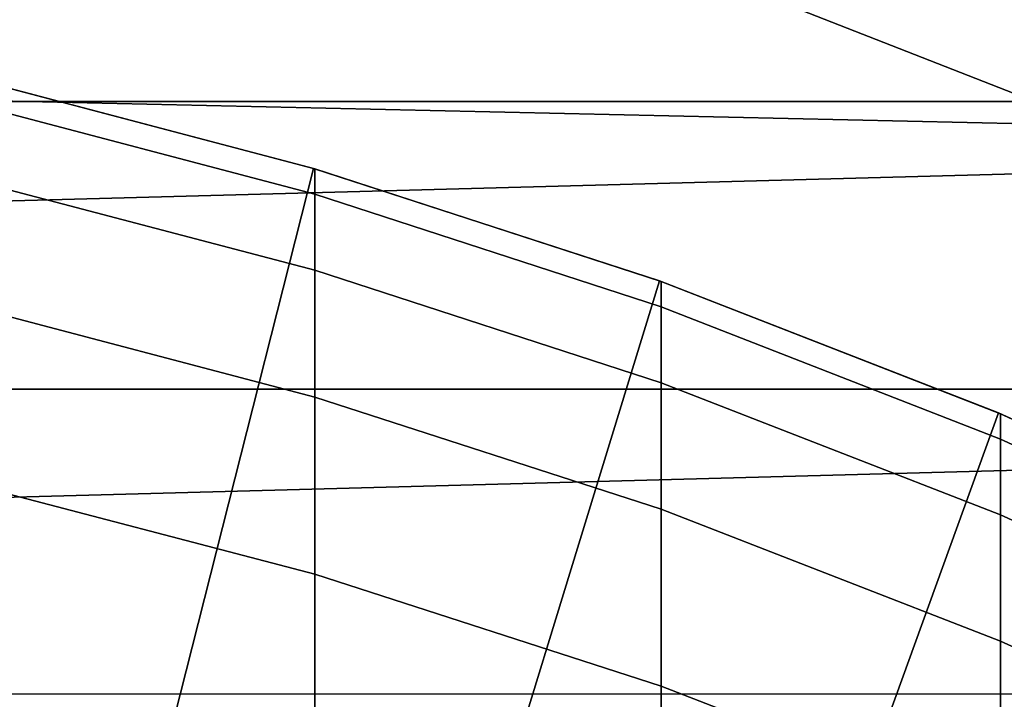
# Model space of a CAD drawing. Header units: metres. Extents: x -28 to 70, y -218 to 28.
# Tile 368 of 463: x 2.47 to 4.1, y 9.2 to 10.32. Entities that reach past the tile are written whole.
import ezdxf

# ---------------------------------------------------------------- set-up
doc = ezdxf.new("R2010")
doc.units = ezdxf.units.M
doc.layers.add('solid_10_261_432_XXX', color=7, linetype='CONTINUOUS')

msp = doc.modelspace()

# ---------------------------------------------------------------- linework, layer by layer
at = {"layer": 'solid_10_261_432_XXX'}
for points in [[(-24.776649, 11.93179, -5), (25.28702, 10.80817, -5), (25.74646, 9.662806, -5), (-25.28702, 10.80817, -5)], [(3.724051, 10.350431, 209.25), (4.287411, 10.130059, 209.25), (4.293517, 10.991165, 209.25), (3.682033, 11.210826, 209.25)], [(-25.28702, 10.80817, -5), (25.74646, 9.662806, -5), (26.154049, 8.497979, -5), (-25.74646, 9.662806, -5)], [(7.993875, 10.62958, 235.5), (-7.993793, 10.629641, 235.5), (-8.553132, 10.184985, 235.5)], [(8.553211, 10.184919, 235.5), (7.993875, 10.62958, 235.5), (-8.553132, 10.184985, 235.5)], [(4.287411, 10.130059, 217.75), (3.724051, 10.350431, 217.75), (5.475497, 10.452699, 217.75), (6.042495, 10.135495, 217.75)], [(3.724051, 10.350431, 217.75), (4.287411, 10.130059, 217.75), (4.287411, 10.130059, 209.25), (3.724051, 10.350431, 209.25)], [(2.121712, 8.952003, 235.800003), (2.378282, 10.227109, 235.800003), (2.958127, 10.074696, 235.800003), (2.638545, 8.813518, 235.800003)], [(2.960494, 10.074, 385.799988), (2.958127, 10.074696, 235.800003), (2.378282, 10.227109, 235.800003), (2.379969, 10.226717, 385.799988)], [(2.960494, 10.032206, 388.833008), (2.960494, 10.074, 385.799988), (2.379969, 10.226717, 385.799988), (2.379969, 10.184865, 388.837219)], [(8.553211, 10.184919, 235.5), (-8.553132, 10.184985, 235.5), (-9.087808, 9.710908, 235.5)], [(9.087883, 9.710837, 235.5), (8.553211, 10.184919, 235.5), (-9.087808, 9.710908, 235.5)], [(2.379969, 10.184865, 388.837219), (2.379969, 10.05934, 391.872131), (2.960494, 9.906855, 391.863739), (2.960494, 10.032206, 388.833008)], [(2.638545, 8.813518, 235.800003), (2.958127, 10.074696, 235.800003), (3.52855, 9.889355, 235.800003), (3.146645, 8.64515, 235.800003)], [(3.531343, 9.888358, 385.799988), (3.52855, 9.889355, 235.800003), (2.958127, 10.074696, 235.800003), (2.960494, 10.074, 385.799988)], [(3.531343, 9.846634, 388.827911), (3.531343, 9.888358, 385.799988), (2.960494, 10.074, 385.799988), (2.960494, 10.032206, 388.833008)], [(2.379969, 10.05934, 391.872131), (2.379969, 9.850237, 394.902435), (2.960494, 9.698042, 394.889832), (2.960494, 9.906855, 391.863739)], [(2.960494, 10.032206, 388.833008), (2.960494, 9.906855, 391.863739), (3.531343, 9.721494, 391.853516), (3.531343, 9.846634, 388.827911)], [(2.960494, 9.906855, 391.863739), (2.960494, 9.698042, 394.889832), (3.531343, 9.513033, 394.874512), (3.531343, 9.721494, 391.853516)], [(3.146645, 8.64515, 235.800003), (3.52855, 9.889355, 235.800003), (4.087319, 9.671807, 235.800003), (3.643899, 8.447603, 235.800003)], [(4.090651, 9.670397, 385.799988), (4.087319, 9.671807, 235.800003), (3.52855, 9.889355, 235.800003), (3.531343, 9.888358, 385.799988)], [(4.090651, 9.628756, 388.821899), (4.090651, 9.670397, 385.799988), (3.531343, 9.888358, 385.799988), (3.531343, 9.846634, 388.827911)], [(2.379969, 9.850237, 394.902435), (2.379969, 9.557716, 397.925842), (2.960494, 9.405926, 397.909058), (2.960494, 9.698042, 394.889832)], [(3.531343, 9.846634, 388.827911), (3.531343, 9.721494, 391.853516), (4.090651, 9.503864, 391.841492), (4.090651, 9.628756, 388.821899)], [(9.087883, 9.710837, 235.5), (-9.087808, 9.710908, 235.5), (-9.596246, 9.208803, 235.5)], [(9.596316, 9.20873, 235.5), (9.087883, 9.710837, 235.5), (-9.596246, 9.208803, 235.5)], [(3.531343, 9.721494, 391.853516), (3.531343, 9.513033, 394.874512), (4.090651, 9.295817, 394.856506), (4.090651, 9.503864, 391.841492)], [(2.960494, 9.698042, 394.889832), (2.960494, 9.405926, 397.909058), (3.531343, 9.22141, 397.888611), (3.531343, 9.513033, 394.874512)], [(-25.74646, 9.662806, -5), (26.154049, 8.497979, -5), (26.508976, 7.316027, -5), (-26.154049, 8.497979, -5)], [(3.643899, 8.447603, 235.800003), (4.087319, 9.671807, 235.800003), (4.63283, 9.422679, 235.800003), (4.128985, 8.221401, 235.800003)], [(4.636589, 9.420831, 385.799988), (4.63283, 9.422679, 235.800003), (4.087319, 9.671807, 235.800003), (4.090651, 9.670397, 385.799988)], [(4.636589, 9.379284, 388.815033), (4.636589, 9.420831, 385.799988), (4.090651, 9.670397, 385.799988), (4.090651, 9.628756, 388.821899)], [(4.090651, 9.628756, 388.821899), (4.090651, 9.503864, 391.841492), (4.636589, 9.254677, 391.827759), (4.636589, 9.379284, 388.815033)], [(2.379969, 9.557716, 397.925842), (2.379969, 9.181998, 400.940033), (2.960494, 9.030728, 400.919067), (2.960494, 9.405926, 397.909058)], [(3.531343, 9.513033, 394.874512), (3.531343, 9.22141, 397.888611), (4.090651, 9.004772, 397.864655), (4.090651, 9.295817, 394.856506)], [(4.090651, 9.503864, 391.841492), (4.090651, 9.295817, 394.856506), (4.636589, 9.047103, 394.835907), (4.636589, 9.254677, 391.827759)], [(2.960494, 9.405926, 397.909058), (2.960494, 9.030728, 400.919067), (3.531343, 8.846845, 400.893555), (3.531343, 9.22141, 397.888611)], [(4.090651, 9.295817, 394.856506), (4.090651, 9.004772, 397.864655), (4.636589, 8.75672, 397.837189), (4.636589, 9.047103, 394.835907)], [(3.531343, 9.22141, 397.888611), (3.531343, 8.846845, 400.893555), (4.090651, 8.63095, 400.863617), (4.090651, 9.004772, 397.864655)], [(9.596316, 9.20873, 235.5), (-9.596246, 9.208803, 235.5), (-10.076961, 8.680141, 235.5)], [(10.077027, 8.680064, 235.5), (9.596316, 9.20873, 235.5), (-10.076961, 8.680141, 235.5)]]:
    msp.add_3dface(points, dxfattribs=at)

doc.saveas('drawing.dxf')
